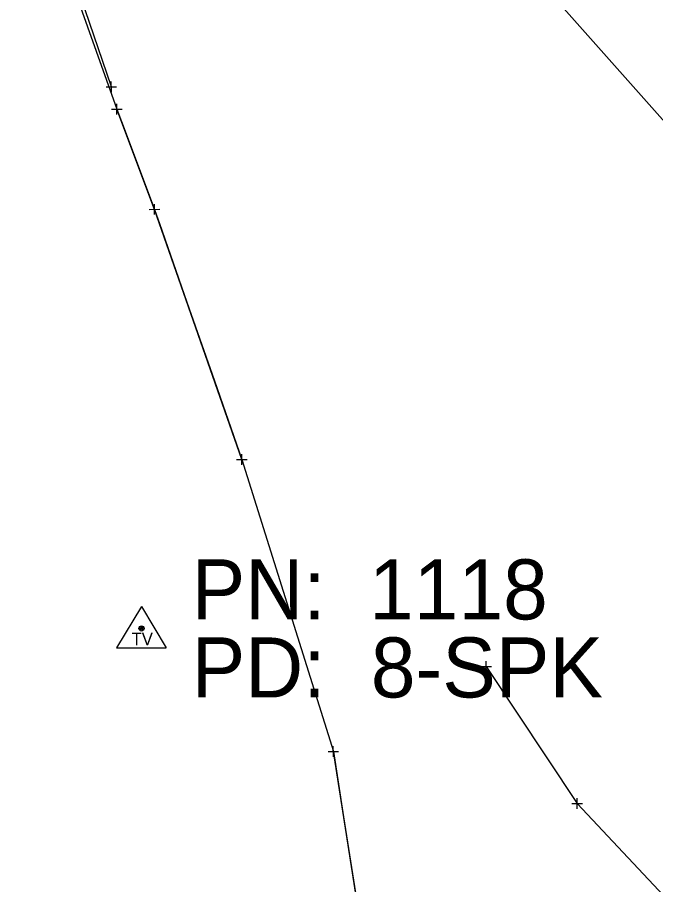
# Model space of a CAD drawing. Extents: x -1 to 1157254, y -1 to 2021979.
# Drawn here: x 1149805.7 to 1149882.2, y 2019409.5 to 2019513.5 of the extents above; entities that cross this region are included whole.
import ezdxf

# ---------------------------------------------------------------- set-up
doc = ezdxf.new("R2010")
doc.units = 0
for name, color, linetype in [('S_BREAKLINE', 7, 'Continuous'), ('S_BUILDING_ANNOT', 7, 'Continuous'), ('S_DITCHLINE', 7, 'Continuous'), ('S_DRIVEWAY_ANNOT', 7, 'Continuous'), ('S_GAS_PUMP_ISLAND_ANNOT', 7, 'Continuous'), ('S_GAS_UTILITIES_ANNOT', 7, 'Continuous')]:
    doc.layers.add(name, color=color, linetype=linetype)

msp = doc.modelspace()

# ---------------------------------------------------------------- linework, layer by layer
at = {"layer": 'S_BREAKLINE'}
for p, q in [((1149820.63, 2019442.82), (1149817.63, 2019437.87)), ((1149820.63, 2019442.82), (1149823.58, 2019437.87)), ((1149817.63, 2019437.87), (1149823.58, 2019437.87))]:
    msp.add_line(p, q, dxfattribs=at)
for radius in [0.311, 0.183, 0.103]:
    msp.add_circle((1149820.63, 2019440.21), radius, dxfattribs=at)
at = {"layer": 'S_BUILDING_ANNOT'}
for p, q in [((1149817.01, 2019504.5), (1149817, 2019505.78)), ((1149816.37, 2019505.14), (1149817.64, 2019505.14)), ((1149817.01, 2019505.14), (1149817.01, 2019505.14)), ((1149817.04, 2019502.49), (1149818.31, 2019502.5)), ((1149817.67, 2019501.86), (1149817.67, 2019503.13)), ((1149817.67, 2019502.5), (1149817.67, 2019502.5)), ((1149822.19, 2019489.83), (1149822.19, 2019491.1)), ((1149821.55, 2019490.46), (1149822.82, 2019490.47)), ((1149822.19, 2019490.46), (1149822.19, 2019490.46)), ((1149832.65, 2019459.82), (1149832.65, 2019461.09)), ((1149832.01, 2019460.45), (1149833.29, 2019460.45)), ((1149832.65, 2019460.45), (1149832.65, 2019460.45)), ((1149861.94, 2019435.02), (1149861.94, 2019436.29)), ((1149861.3, 2019435.66), (1149862.57, 2019435.66)), ((1149861.94, 2019435.66), (1149861.94, 2019435.66)), ((1149842.98, 2019425.47), (1149844.25, 2019425.47)), ((1149843.62, 2019424.83), (1149843.61, 2019426.1)), ((1149843.62, 2019425.47), (1149843.62, 2019425.47)), ((1149872.19, 2019419.2), (1149873.47, 2019419.2)), ((1149872.83, 2019418.57), (1149872.83, 2019419.84)), ((1149872.83, 2019419.2), (1149872.83, 2019419.2))]:
    msp.add_line(p, q, dxfattribs=at)
at = {"layer": 'S_DITCHLINE'}
msp.add_lwpolyline([(1149817.01, 2019505.14), (1149779.46, 2019614.94)], dxfattribs=at)
at = {"layer": 'S_DRIVEWAY_ANNOT'}
for points in [[(1149832.65, 2019460.45), (1149822.19, 2019490.46), (1149817.67, 2019502.5)], [(1149861.94, 2019435.66), (1149872.83, 2019419.2), (1149883.23, 2019408.16), (1149892.16, 2019410.75), (1149894.83, 2019407.77), (1149889.57, 2019400.65), (1149875.13, 2019388.23), (1149859.33, 2019370.68), (1149852.85, 2019375.88), (1149847.97, 2019397.87), (1149843.62, 2019425.47)]]:
    msp.add_lwpolyline(points, dxfattribs=at)
at = {"layer": 'S_GAS_PUMP_ISLAND_ANNOT'}
for points in [[(1150005.49, 2019428.84), (1149959.77, 2019445.61), (1149955.28, 2019454.36), (1149954.21, 2019454.69), (1149923.8, 2019455.42), (1149782.11, 2019614.84)], [(1149778.14, 2019613.37), (1149817.67, 2019502.5), (1149818.67, 2019499.83), (1149822.19, 2019490.46), (1149822.78, 2019488.78), (1149826.07, 2019479.34), (1149829.36, 2019469.89), (1149832.65, 2019460.45), (1149843.62, 2019425.47), (1149844.85, 2019417.63), (1149846.41, 2019407.75), (1149847.97, 2019397.87), (1149848.52, 2019395.41), (1149850.68, 2019385.65), (1149852.85, 2019375.88), (1149853.45, 2019366.22), (1149853.54, 2019363.64), (1149854.84, 2019361.94), (1149840.47, 2019314.18), (1149839.43, 2019312.65), (1149813.43, 2019294.77), (1149777.76, 2019319.14)]]:
    msp.add_lwpolyline(points, dxfattribs=at)

# ---------------------------------------------------------------- texts
at = {"layer": 'S_BREAKLINE'}
msp.add_text('TV', height=1.499, dxfattribs=at).set_placement((1149819.43, 2019438.2))
at = {"layer": 'S_GAS_UTILITIES_ANNOT'}
for s, p in [('PN: ', (1149826.63, 2019441.29)), ('1118', (1149847.9, 2019441.29)), ('PD: ', (1149826.63, 2019431.93)), ('8-SPK', (1149848.11, 2019431.93))]:
    msp.add_text(s, height=7.2, dxfattribs=at).set_placement(p)

doc.saveas('drawing.dxf')
